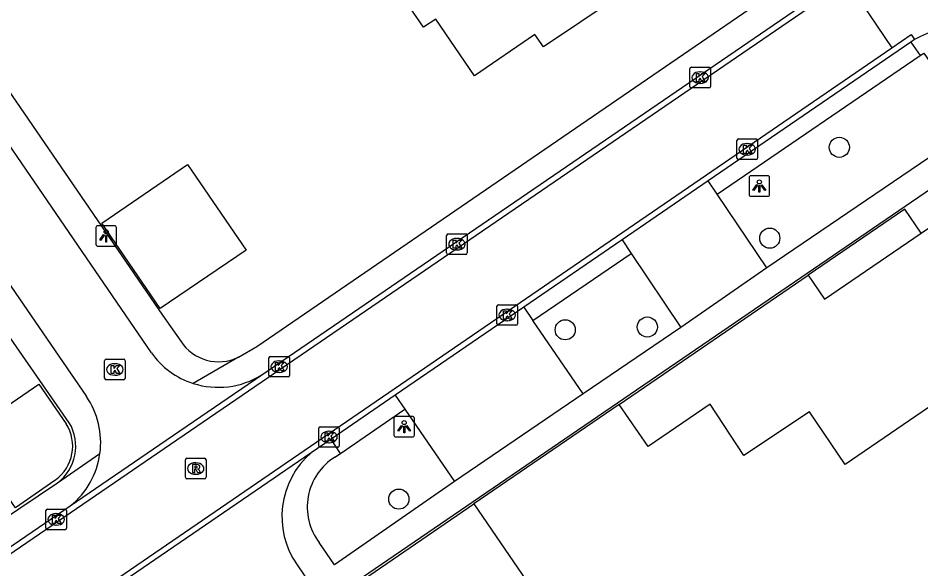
# Model space of a CAD drawing. Extents: x 155275 to 156263, y 382654 to 383635.
# Drawn here: x 155505.69 to 155549.56, y 383340.67 to 383367.45 of the extents above; entities that cross this region are included whole.
import ezdxf

# ---------------------------------------------------------------- set-up
doc = ezdxf.new("R2010")
doc.units = 0
for name, color, linetype in [('IMGEO_Boom', 7, 'Continuous'), ('IMGEO_Kolk', 7, 'Continuous'), ('IMGEO_Lichtpunt', 7, 'Continuous'), ('IMGEO_Muur', 7, 'Continuous'), ('IMGEO_Pand', 7, 'Continuous'), ('IMGEO_Pand_overbouw', 7, 'Continuous'), ('IMGEO_Parkeervlak_open', 7, 'Continuous'), ('IMGEO_Rijbaan_lokaal_open', 7, 'Continuous'), ('IMGEO_Rioolput', 7, 'Continuous'), ('IMGEO_Voetpad_open', 7, 'Continuous')]:
    doc.layers.add(name, color=color, linetype=linetype)

msp = doc.modelspace()

# ---------------------------------------------------------------- linework, layer by layer
at = {"layer": 'IMGEO_Boom'}
for centre in [(155545.598, 383361.169), (155542.217, 383356.752), (155536.267, 383352.431), (155532.277, 383352.296), (155524.191, 383344.064)]:
    msp.add_circle(centre, 0.489, dxfattribs=at)
at = {"layer": 'IMGEO_Kolk'}
for p, q in [((155538.334, 383364.133), (155538.334, 383364.985)), ((155538.409, 383365.059), (155539.261, 383365.059)), ((155538.822, 383364.839), (155538.847, 383364.839)), ((155539.335, 383364.985), (155539.335, 383364.133)), ((155538.845, 383364.279), (155538.82, 383364.279)), ((155539.261, 383364.059), (155538.409, 383364.059)), ((155540.694, 383361.574), (155541.546, 383361.574)), ((155540.619, 383360.648), (155540.619, 383361.5)), ((155541.107, 383361.354), (155541.132, 383361.354)), ((155541.62, 383361.5), (155541.62, 383360.648)), ((155541.13, 383360.794), (155541.105, 383360.794)), ((155541.546, 383360.574), (155540.694, 383360.574)), ((155526.513, 383356.032), (155526.513, 383356.884)), ((155526.588, 383356.958), (155527.44, 383356.958)), ((155527.514, 383356.884), (155527.514, 383356.032)), ((155527.001, 383356.738), (155527.026, 383356.738)), ((155527.44, 383355.958), (155526.588, 383355.958)), ((155527.024, 383356.178), (155526.999, 383356.178)), ((155528.957, 383352.591), (155528.957, 383353.443)), ((155529.032, 383353.517), (155529.884, 383353.517)), ((155529.445, 383353.297), (155529.47, 383353.297)), ((155529.958, 383353.443), (155529.958, 383352.591)), ((155529.884, 383352.517), (155529.032, 383352.517)), ((155529.468, 383352.737), (155529.443, 383352.737)), ((155509.889, 383349.942), (155509.889, 383350.794)), ((155509.964, 383350.868), (155510.816, 383350.868)), ((155510.377, 383350.648), (155510.402, 383350.648)), ((155510.89, 383350.794), (155510.89, 383349.942)), ((155517.878, 383350.078), (155517.878, 383350.93)), ((155517.953, 383351.004), (155518.805, 383351.004)), ((155518.366, 383350.784), (155518.391, 383350.784)), ((155518.879, 383350.93), (155518.879, 383350.078)), ((155518.389, 383350.224), (155518.364, 383350.224)), ((155510.816, 383349.868), (155509.964, 383349.868)), ((155510.4, 383350.088), (155510.375, 383350.088)), ((155518.805, 383350.004), (155517.953, 383350.004)), ((155520.373, 383347.582), (155521.225, 383347.582)), ((155520.298, 383346.656), (155520.298, 383347.508)), ((155520.786, 383347.362), (155520.811, 383347.362)), ((155521.299, 383347.508), (155521.299, 383346.656)), ((155520.809, 383346.802), (155520.784, 383346.802)), ((155521.225, 383346.582), (155520.373, 383346.582)), ((155507.038, 383342.652), (155507.038, 383343.504)), ((155507.113, 383343.578), (155507.965, 383343.578)), ((155507.526, 383343.358), (155507.551, 383343.358)), ((155508.039, 383343.504), (155508.039, 383342.652)), ((155507.549, 383342.798), (155507.524, 383342.798)), ((155507.965, 383342.578), (155507.113, 383342.578))]:
    msp.add_line(p, q, dxfattribs=at)
for points in [[(155538.334, 383364.133), (155538.334, 383364.985)], [(155538.409, 383365.059), (155539.261, 383365.059)], [(155538.655, 383364.759), (155538.778, 383364.759), (155538.778, 383364.608), (155538.908, 383364.759), (155539.072, 383364.759), (155538.926, 383364.608), (155539.079, 383364.359), (155538.927, 383364.359), (155538.842, 383364.523), (155538.778, 383364.456), (155538.778, 383364.359), (155538.655, 383364.359), (155538.655, 383364.759)], [(155539.335, 383364.985), (155539.335, 383364.133)], [(155539.261, 383364.059), (155538.409, 383364.059)], [(155540.694, 383361.574), (155541.546, 383361.574)], [(155540.619, 383360.648), (155540.619, 383361.5)], [(155540.94, 383361.274), (155541.063, 383361.274), (155541.063, 383361.123), (155541.193, 383361.274), (155541.357, 383361.274), (155541.211, 383361.123), (155541.364, 383360.874), (155541.212, 383360.874), (155541.127, 383361.038), (155541.063, 383360.971), (155541.063, 383360.874), (155540.94, 383360.874), (155540.94, 383361.274)], [(155541.62, 383361.5), (155541.62, 383360.648)], [(155541.546, 383360.574), (155540.694, 383360.574)], [(155526.513, 383356.032), (155526.513, 383356.884)], [(155526.588, 383356.958), (155527.44, 383356.958)], [(155527.514, 383356.884), (155527.514, 383356.032)], [(155526.834, 383356.658), (155526.957, 383356.658), (155526.957, 383356.507), (155527.087, 383356.658), (155527.251, 383356.658), (155527.105, 383356.507), (155527.258, 383356.258), (155527.106, 383356.258), (155527.021, 383356.422), (155526.957, 383356.355), (155526.957, 383356.258), (155526.834, 383356.258), (155526.834, 383356.658)], [(155527.44, 383355.958), (155526.588, 383355.958)], [(155528.957, 383352.591), (155528.957, 383353.443)], [(155529.032, 383353.517), (155529.884, 383353.517)], [(155529.958, 383353.443), (155529.958, 383352.591)], [(155529.278, 383353.217), (155529.401, 383353.217), (155529.401, 383353.066), (155529.531, 383353.217), (155529.695, 383353.217), (155529.549, 383353.066), (155529.702, 383352.817), (155529.55, 383352.817), (155529.465, 383352.981), (155529.401, 383352.914), (155529.401, 383352.817), (155529.278, 383352.817), (155529.278, 383353.217)], [(155529.884, 383352.517), (155529.032, 383352.517)], [(155509.889, 383349.942), (155509.889, 383350.794)], [(155509.964, 383350.868), (155510.816, 383350.868)], [(155510.89, 383350.794), (155510.89, 383349.942)], [(155517.878, 383350.078), (155517.878, 383350.93)], [(155517.953, 383351.004), (155518.805, 383351.004)], [(155518.199, 383350.704), (155518.322, 383350.704), (155518.322, 383350.553), (155518.452, 383350.704), (155518.616, 383350.704), (155518.47, 383350.553), (155518.623, 383350.304), (155518.471, 383350.304), (155518.386, 383350.468), (155518.322, 383350.401), (155518.322, 383350.304), (155518.199, 383350.304), (155518.199, 383350.704)], [(155518.879, 383350.93), (155518.879, 383350.078)], [(155510.21, 383350.568), (155510.333, 383350.568), (155510.333, 383350.417), (155510.463, 383350.568), (155510.627, 383350.568), (155510.481, 383350.417), (155510.634, 383350.168), (155510.482, 383350.168), (155510.397, 383350.332), (155510.333, 383350.265), (155510.333, 383350.168), (155510.21, 383350.168), (155510.21, 383350.568)], [(155510.816, 383349.868), (155509.964, 383349.868)], [(155518.805, 383350.004), (155517.953, 383350.004)], [(155520.373, 383347.582), (155521.225, 383347.582)], [(155520.298, 383346.656), (155520.298, 383347.508)], [(155520.619, 383347.282), (155520.742, 383347.282), (155520.742, 383347.131), (155520.872, 383347.282), (155521.036, 383347.282), (155520.89, 383347.131), (155521.043, 383346.882), (155520.891, 383346.882), (155520.806, 383347.046), (155520.742, 383346.979), (155520.742, 383346.882), (155520.619, 383346.882), (155520.619, 383347.282)], [(155521.299, 383347.508), (155521.299, 383346.656)], [(155521.225, 383346.582), (155520.373, 383346.582)], [(155507.038, 383342.652), (155507.038, 383343.504)], [(155507.113, 383343.578), (155507.965, 383343.578)], [(155507.359, 383343.278), (155507.482, 383343.278), (155507.482, 383343.127), (155507.612, 383343.278), (155507.776, 383343.278), (155507.63, 383343.127), (155507.783, 383342.878), (155507.631, 383342.878), (155507.546, 383343.042), (155507.482, 383342.975), (155507.482, 383342.878), (155507.359, 383342.878), (155507.359, 383343.278)], [(155508.039, 383343.504), (155508.039, 383342.652)], [(155507.965, 383342.578), (155507.113, 383342.578)]]:
    msp.add_lwpolyline(points, dxfattribs=at)
for centre, start, end in [((155538.411, 383364.983), 91.552, 178.448), ((155538.411, 383364.983), 91.552, 178.448), ((155539.259, 383364.983), 1.552, 88.448), ((155539.259, 383364.983), 1.552, 88.448), ((155538.411, 383364.135), 181.552, 268.448), ((155538.411, 383364.135), 181.552, 268.448), ((155539.259, 383364.135), 271.552, 358.448), ((155539.259, 383364.135), 271.552, 358.448), ((155540.696, 383361.498), 91.552, 178.448), ((155540.696, 383361.498), 91.552, 178.448), ((155541.544, 383361.498), 1.552, 88.448), ((155541.544, 383361.498), 1.552, 88.448), ((155540.696, 383360.65), 181.552, 268.448), ((155540.696, 383360.65), 181.552, 268.448), ((155541.544, 383360.65), 271.552, 358.448), ((155541.544, 383360.65), 271.552, 358.448), ((155526.59, 383356.882), 91.552, 178.448), ((155526.59, 383356.882), 91.552, 178.448), ((155527.438, 383356.882), 1.552, 88.448), ((155527.438, 383356.882), 1.552, 88.448), ((155526.59, 383356.034), 181.552, 268.448), ((155526.59, 383356.034), 181.552, 268.448), ((155527.438, 383356.034), 271.552, 358.448), ((155527.438, 383356.034), 271.552, 358.448), ((155529.034, 383353.441), 91.552, 178.448), ((155529.034, 383353.441), 91.552, 178.448), ((155529.882, 383353.441), 1.552, 88.448), ((155529.882, 383353.441), 1.552, 88.448), ((155529.034, 383352.593), 181.552, 268.448), ((155529.034, 383352.593), 181.552, 268.448), ((155529.882, 383352.593), 271.552, 358.448), ((155529.882, 383352.593), 271.552, 358.448), ((155509.966, 383350.792), 91.552, 178.448), ((155509.966, 383350.792), 91.552, 178.448), ((155510.814, 383350.792), 1.552, 88.448), ((155510.814, 383350.792), 1.552, 88.448), ((155517.955, 383350.928), 91.552, 178.448), ((155517.955, 383350.928), 91.552, 178.448), ((155518.803, 383350.928), 1.552, 88.448), ((155518.803, 383350.928), 1.552, 88.448), ((155509.966, 383349.944), 181.552, 268.448), ((155509.966, 383349.944), 181.552, 268.448), ((155510.814, 383349.944), 271.552, 358.448), ((155510.814, 383349.944), 271.552, 358.448), ((155517.955, 383350.08), 181.552, 268.448), ((155517.955, 383350.08), 181.552, 268.448), ((155518.803, 383350.08), 271.552, 358.448), ((155518.803, 383350.08), 271.552, 358.448), ((155520.375, 383347.506), 91.552, 178.448), ((155520.375, 383347.506), 91.552, 178.448), ((155521.223, 383347.506), 1.552, 88.448), ((155521.223, 383347.506), 1.552, 88.448), ((155520.375, 383346.658), 181.552, 268.448), ((155520.375, 383346.658), 181.552, 268.448), ((155521.223, 383346.658), 271.552, 358.448), ((155521.223, 383346.658), 271.552, 358.448), ((155507.115, 383343.502), 91.552, 178.448), ((155507.115, 383343.502), 91.552, 178.448), ((155507.963, 383343.502), 1.552, 88.448), ((155507.963, 383343.502), 1.552, 88.448), ((155507.115, 383342.654), 181.552, 268.448), ((155507.115, 383342.654), 181.552, 268.448), ((155507.963, 383342.654), 271.552, 358.448), ((155507.963, 383342.654), 271.552, 358.448)]:
    msp.add_arc(centre, 0.0765, start, end, dxfattribs=at)
for centre, major_axis, ratio, start_param, end_param in [((155538.821, 383364.559), (-0.387, 0.002), 0.722429, 4.712389, 7.853982), ((155538.846, 383364.559), (-0.39, 0.002), 0.717154, 1.570796, 4.712389), ((155541.106, 383361.074), (-0.387, 0.002), 0.722429, 4.712389, 7.853982), ((155541.131, 383361.074), (-0.39, 0.002), 0.717154, 1.570796, 4.712389), ((155527, 383356.458), (-0.387, 0.002), 0.722429, 4.712389, 7.853982), ((155527.025, 383356.458), (-0.39, 0.002), 0.717154, 1.570796, 4.712389), ((155529.444, 383353.017), (-0.387, 0.002), 0.722429, 4.712389, 7.853982), ((155529.469, 383353.017), (-0.39, 0.002), 0.717154, 1.570796, 4.712389), ((155510.376, 383350.368), (-0.387, 0.002), 0.722429, 4.712389, 7.853982), ((155510.401, 383350.368), (-0.39, 0.002), 0.717154, 1.570796, 4.712389), ((155518.365, 383350.504), (-0.387, 0.002), 0.722429, 4.712389, 7.853982), ((155518.39, 383350.504), (-0.39, 0.002), 0.717154, 1.570796, 4.712389), ((155520.785, 383347.082), (-0.387, 0.002), 0.722429, 4.712389, 7.853982), ((155520.81, 383347.082), (-0.39, 0.002), 0.717154, 1.570796, 4.712389), ((155507.525, 383343.078), (-0.387, 0.002), 0.722429, 4.712389, 7.853982), ((155507.55, 383343.078), (-0.39, 0.002), 0.717154, 1.570796, 4.712389)]:
    msp.add_ellipse(centre, major_axis=major_axis, ratio=ratio, start_param=start_param, end_param=end_param, dxfattribs=at)
at = {"layer": 'IMGEO_Lichtpunt'}
for p, q in [((155541.212, 383359.689), (155541.212, 383358.882)), ((155541.212, 383359.689), (155541.212, 383358.882)), ((155542.114, 383359.784), (155541.306, 383359.784)), ((155542.114, 383359.784), (155541.306, 383359.784)), ((155542.208, 383358.882), (155542.208, 383359.689)), ((155542.208, 383358.882), (155542.208, 383359.689)), ((155541.306, 383358.788), (155542.114, 383358.788)), ((155541.306, 383358.788), (155542.114, 383358.788)), ((155509.469, 383357.262), (155509.469, 383356.455)), ((155509.469, 383357.262), (155509.469, 383356.455)), ((155510.371, 383357.357), (155509.563, 383357.357)), ((155510.371, 383357.357), (155509.563, 383357.357)), ((155510.465, 383356.455), (155510.465, 383357.262)), ((155510.465, 383356.455), (155510.465, 383357.262)), ((155509.563, 383356.361), (155510.371, 383356.361)), ((155509.563, 383356.361), (155510.371, 383356.361)), ((155523.953, 383347.987), (155523.953, 383347.18)), ((155523.953, 383347.987), (155523.953, 383347.18)), ((155524.855, 383348.082), (155524.047, 383348.082)), ((155524.855, 383348.082), (155524.047, 383348.082)), ((155524.949, 383347.18), (155524.949, 383347.987)), ((155524.949, 383347.18), (155524.949, 383347.987)), ((155524.047, 383347.086), (155524.855, 383347.086)), ((155524.047, 383347.086), (155524.855, 383347.086))]:
    msp.add_line(p, q, dxfattribs=at)
for points in [[(155541.586, 383359.353), (155541.625, 383359.325), (155541.437, 383359.063), (155541.399, 383359.09), (155541.586, 383359.353)], [(155541.688, 383359.305), (155541.735, 383359.305), (155541.735, 383358.983), (155541.688, 383358.983), (155541.688, 383359.305)], [(155541.798, 383359.325), (155541.836, 383359.352), (155542.023, 383359.09), (155541.984, 383359.062), (155541.798, 383359.325)], [(155509.843, 383356.926), (155509.882, 383356.898), (155509.694, 383356.636), (155509.656, 383356.663), (155509.843, 383356.926)], [(155509.945, 383356.878), (155509.992, 383356.878), (155509.992, 383356.556), (155509.945, 383356.556), (155509.945, 383356.878)], [(155510.055, 383356.898), (155510.093, 383356.925), (155510.28, 383356.663), (155510.241, 383356.635), (155510.055, 383356.898)], [(155524.327, 383347.651), (155524.366, 383347.623), (155524.178, 383347.361), (155524.14, 383347.388), (155524.327, 383347.651)], [(155524.429, 383347.603), (155524.476, 383347.603), (155524.476, 383347.281), (155524.429, 383347.281), (155524.429, 383347.603)], [(155524.539, 383347.623), (155524.577, 383347.65), (155524.764, 383347.388), (155524.725, 383347.36), (155524.539, 383347.623)]]:
    msp.add_lwpolyline(points, dxfattribs=at)
for centre in [(155541.711, 383359.487), (155509.968, 383357.06), (155524.452, 383347.785)]:
    msp.add_circle(centre, 0.0994, dxfattribs=at)
for centre, start, end in [((155541.306, 383359.689), 90, 180), ((155541.306, 383359.689), 90, 180), ((155542.114, 383359.689), 0, 90), ((155542.114, 383359.689), 0, 90), ((155541.306, 383358.882), 180, 270), ((155541.306, 383358.882), 180, 270), ((155542.114, 383358.882), 270, 0), ((155542.114, 383358.882), 270, 360), ((155509.563, 383357.262), 90, 180), ((155509.563, 383357.262), 90, 180), ((155510.371, 383357.262), 0, 90), ((155510.371, 383357.262), 0, 90), ((155509.563, 383356.455), 180, 270), ((155509.563, 383356.455), 180, 270), ((155510.371, 383356.455), 270, 0), ((155510.371, 383356.455), 270, 360), ((155524.047, 383347.987), 90, 180), ((155524.047, 383347.987), 90, 180), ((155524.855, 383347.987), 0, 90), ((155524.855, 383347.987), 0, 90), ((155524.047, 383347.18), 180, 270), ((155524.047, 383347.18), 180, 270), ((155524.855, 383347.18), 270, 0), ((155524.855, 383347.18), 270, 360)]:
    msp.add_arc(centre, 0.0946, start, end, dxfattribs=at)
at = {"layer": 'IMGEO_Muur'}
msp.add_lwpolyline([(155534.904, 383348.672), (155527.837, 383343.838)], dxfattribs=at)
at = {"layer": 'IMGEO_Pand'}
for points in [[(155526.141, 383376.01), (155527.017, 383374.731), (155530.21, 383376.916), (155529.956, 383377.288), (155535.469, 383381.06), (155540.564, 383373.614), (155536.948, 383371.146), (155536.527, 383371.748), (155533.881, 383369.944), (155534.854, 383368.501), (155531.221, 383366.05), (155530.798, 383366.654), (155527.861, 383364.648), (155525.985, 383367.397), (155525.389, 383367.003), (155521.434, 383372.77), (155526.141, 383376.01)], [(155513.916, 383360.332), (155516.765, 383356.168), (155512.596, 383353.325), (155509.751, 383357.483), (155513.916, 383360.332)], [(155545.875, 383345.753), (155544.143, 383348.308), (155540.963, 383346.186), (155539.315, 383348.678), (155536.308, 383346.626), (155534.904, 383348.672), (155544.09, 383354.95), (155544.874, 383353.792), (155549.582, 383356.997), (155551.174, 383358.087), (155555.656, 383351.45), (155551.358, 383348.545), (155550.905, 383349.19), (155545.875, 383345.753)], [(155507.508, 383345.001), (155507.473, 383344.976), (155505.556, 383343.643), (155503.094, 383347.184), (155506.697, 383349.656), (155508.02, 383347.727)], [(155525.559, 383334.426), (155521.901, 383339.774), (155527.837, 383343.838), (155531.48, 383338.507), (155525.559, 383334.426)]]:
    msp.add_lwpolyline(points, dxfattribs=at)
msp.add_arc((155506.325, 383346.634), 2.017, 305.9149, 32.8102, dxfattribs=at)
at = {"layer": 'IMGEO_Pand_overbouw'}
msp.add_lwpolyline([(155549.582, 383356.997), (155548.787, 383358.161), (155544.09, 383354.95), (155544.874, 383353.792)], close=True, dxfattribs=at)
at = {"layer": 'IMGEO_Parkeervlak_open'}
for points in [[(155542.073, 383355.304), (155539.666, 383358.883)], [(155535.477, 383356.012), (155537.903, 383352.404)], [(155533.148, 383349.19), (155530.708, 383352.756)], [(155524.48, 383348.432), (155526.891, 383344.915)]]:
    msp.add_lwpolyline(points, dxfattribs=at)
at = {"layer": 'IMGEO_Rijbaan_lokaal_open'}
for points in [[(155512.166, 383351.178), (155472.047, 383409.844), (155468.778, 383407.739), (155509.012, 383349.048)], [(155517.529, 383350.104), (155580.501, 383393.203)], [(155545.973, 383369.225), (155512.791, 383346.508), (155450.858, 383304.106), (155413.779, 383278.713), (155415.989, 383275.504), (155453.502, 383301.158), (155500.38, 383333.268), (155548.143, 383365.998)], [(155545.973, 383369.225), (155548.143, 383365.998)], [(155548.143, 383365.998), (155549.095, 383366.65), (155549.258, 383366.407)], [(155549.258, 383366.407), (155549.075, 383366.281)], [(155549.075, 383366.281), (155539.228, 383359.535)], [(155539.228, 383359.535), (155535.039, 383356.665)], [(155535.039, 383356.665), (155530.269, 383353.398)], [(155530.269, 383353.398), (155524.013, 383349.112)], [(155508.223, 383343.736), (155512.583, 383346.72), (155517.529, 383350.104)], [(155524.013, 383349.112), (155520.899, 383346.979)], [(155520.899, 383346.979), (155519.934, 383346.317)], [(155519.934, 383346.317), (155510.529, 383339.875)], [(155449.748, 383303.711), (155450.724, 383304.38), (155450.774, 383304.414), (155508.223, 383343.736)], [(155519.248, 383340.861), (155520.545, 383338.963)]]:
    msp.add_lwpolyline(points, dxfattribs=at)
for centre, radius, start, end in [((155552.414, 383360.778), 6.453, 31.7302, 119.2791), ((155515.417, 383353.483), 3.985, 215.3289, 252.1071), ((155515.415, 383353.491), 3.992, 252.1763, 301.9722), ((155505.75, 383346.818), 3.952, 352.1967, 34.3605), ((155505.755, 383346.815), 3.946, 308.7094, 352.2187), ((155522.612, 383343.209), 4.103, 130.7552, 214.912)]:
    msp.add_arc(centre, radius, start, end, dxfattribs=at)
at = {"layer": 'IMGEO_Rioolput'}
for p, q in [((155513.82, 383345.124), (155513.82, 383345.976)), ((155513.895, 383346.05), (155514.747, 383346.05)), ((155514.308, 383345.83), (155514.333, 383345.83)), ((155514.821, 383345.976), (155514.821, 383345.124)), ((155514.747, 383345.05), (155513.895, 383345.05)), ((155514.331, 383345.27), (155514.306, 383345.27))]:
    msp.add_line(p, q, dxfattribs=at)
for points in [[(155513.82, 383345.124), (155513.82, 383345.976)], [(155513.895, 383346.05), (155514.747, 383346.05)], [(155514.821, 383345.976), (155514.821, 383345.124)], [(155514.409, 383345.748), (155514.157, 383345.75), (155514.157, 383345.35)], [(155514.157, 383345.35), (155514.281, 383345.35), (155514.281, 383345.512), (155514.292, 383345.512)], [(155514.335, 383345.669), (155514.281, 383345.669), (155514.281, 383345.588)], [(155514.281, 383345.588), (155514.333, 383345.588)], [(155514.339, 383345.483), (155514.41, 383345.35), (155514.55, 383345.35), (155514.485, 383345.476)], [(155514.747, 383345.05), (155513.895, 383345.05)]]:
    msp.add_lwpolyline(points, dxfattribs=at)
for centre, radius, start, end in [((155513.897, 383345.974), 0.0765, 91.552, 178.448), ((155513.897, 383345.974), 0.0765, 91.552, 178.448), ((155514.745, 383345.974), 0.0765, 1.552, 88.448), ((155514.745, 383345.974), 0.0765, 1.552, 88.448), ((155514.291, 383345.459), 0.0533, 26.0293, 88.6989), ((155514.317, 383345.777), 0.19, 274.7715, 282.9687), ((155514.341, 383345.573), 0.0964, 77.0061, 93.1865), ((155514.355, 383345.63), 0.0378, 276.6634, 79.6772), ((155514.408, 383345.638), 0.109, 350.3612, 89.416), ((155514.406, 383345.638), 0.112, 277.5842, 350.9817), ((155514.39, 383345.423), 0.108, 29.5134, 73.7905), ((155513.897, 383345.126), 0.0765, 181.552, 268.448), ((155513.897, 383345.126), 0.0765, 181.552, 268.448), ((155514.745, 383345.126), 0.0765, 271.552, 358.448), ((155514.745, 383345.126), 0.0765, 271.552, 358.448)]:
    msp.add_arc(centre, radius, start, end, dxfattribs=at)
for centre, major_axis, ratio, start_param, end_param in [((155514.307, 383345.55), (-0.387, 0.002), 0.722429, 4.712389, 7.853982), ((155514.332, 383345.55), (-0.39, 0.002), 0.717154, 1.570796, 4.712389)]:
    msp.add_ellipse(centre, major_axis=major_axis, ratio=ratio, start_param=start_param, end_param=end_param, dxfattribs=at)
at = {"layer": 'IMGEO_Voetpad_open'}
for points in [[(155508.176, 383347.775), (155504.161, 383353.523), (155466.928, 383407.999), (155472.381, 383411.861), (155512.708, 383353.008), (155513.593, 383351.746)], [(155516.403, 383350.958), (155517.291, 383351.483), (155547.646, 383372.316), (155547.186, 383372.985)], [(155549.075, 383366.281), (155549.531, 383365.636)], [(155539.666, 383358.883), (155549.531, 383365.636)], [(155549.531, 383365.636), (155549.701, 383365.753), (155552.16, 383362.169), (155542.073, 383355.304)], [(155521.756, 383339.814), (155554.524, 383362.222)], [(155539.666, 383358.883), (155539.228, 383359.535)], [(155535.039, 383356.665), (155535.477, 383356.012)], [(155530.708, 383352.756), (155535.477, 383356.012)], [(155542.073, 383355.304), (155537.903, 383352.404)], [(155530.269, 383353.398), (155530.708, 383352.756)], [(155537.903, 383352.404), (155533.148, 383349.19)], [(155516.403, 383350.958), (155514.193, 383349.69)], [(155524.013, 383349.112), (155524.48, 383348.432)], [(155533.148, 383349.19), (155526.891, 383344.915)], [(155521.354, 383346.289), (155524.48, 383348.432)], [(155521.354, 383346.289), (155520.899, 383346.979)], [(155507.596, 383344.851), (155509.665, 383346.281)], [(155521.085, 383346.105), (155521.354, 383346.289)], [(155526.891, 383344.915), (155521.065, 383340.871), (155520.318, 383341.954)], [(155487.116, 383331.079), (155507.596, 383344.851)]]:
    msp.add_lwpolyline(points, dxfattribs=at)
for centre, radius, start, end in [((155515.446, 383352.951), 2.211, 213.0298, 295.6403), ((155506.264, 383346.635), 2.226, 306.7574, 30.8036), ((155522.602, 383343.678), 2.862, 122.0099, 217.0526)]:
    msp.add_arc(centre, radius, start, end, dxfattribs=at)

doc.saveas('drawing.dxf')
